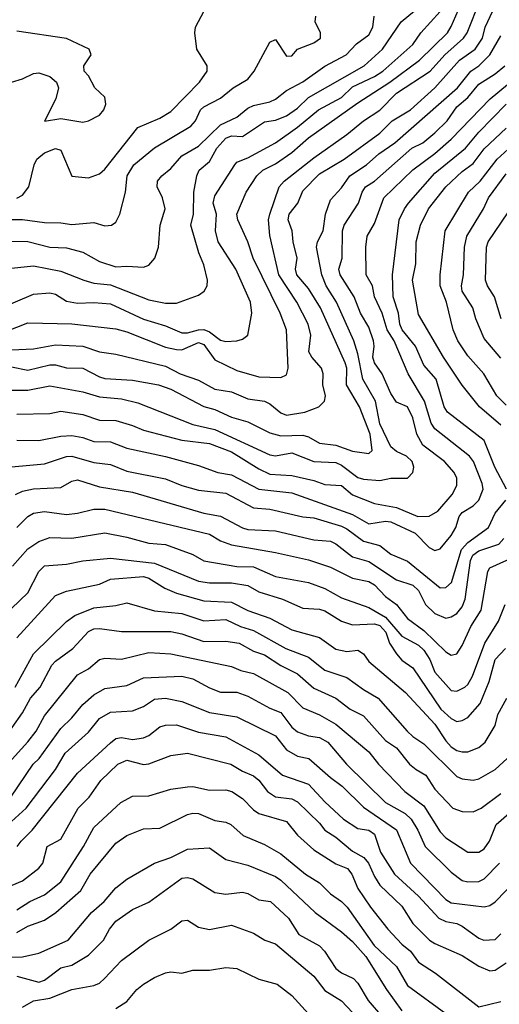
# Model space of a CAD drawing. Header units: metres. Extents: x -46681 to -43747, y -240911 to -237677.
# Tile 852 of 1056: x -44561 to -44517, y -238809 to -238720. Entities that reach past the tile are written whole.
import ezdxf

# ---------------------------------------------------------------- set-up
doc = ezdxf.new("R2010")
doc.units = ezdxf.units.M
doc.layers.add('CONTOUR_INDEX', color=1, linetype='Continuous')
doc.layers.add('CONTOUR_INTER', color=3, linetype='Continuous')

msp = doc.modelspace()

# ---------------------------------------------------------------- linework, layer by layer
at = {"layer": 'CONTOUR_INDEX'}
for points, elevation in [([(-44561.595, -238742.426), (-44559.595, -238742.2), (-44557.095, -238742.712), (-44555.022, -238743.52), (-44554.095, -238743.78), (-44552.595, -238743.952), (-44549.095, -238745.3), (-44547.595, -238745.608), (-44546.595, -238745.606), (-44544.595, -238744.893), (-44544.059, -238744.52), (-44543.795, -238744.02), (-44543.766, -238743.52), (-44544.095, -238742.124), (-44544.556, -238741.02), (-44545.274, -238738.52), (-44545.045, -238737.52), (-44545.019, -238735.52), (-44544.729, -238734.02), (-44544.514, -238733.52), (-44543.595, -238732.717), (-44542.906, -238731.52), (-44542.095, -238730.605), (-44541.595, -238730.402), (-44540.595, -238730.451), (-44538.595, -238729.108), (-44537.595, -238728.974), (-44536.595, -238728.589), (-44535.595, -238727.88), (-44534.595, -238726.898), (-44529.53, -238724.02), (-44527.867, -238722.52), (-44526.142, -238720.02), (-44524.929, -238719.02)], 85), ([(-44561.595, -238753.53), (-44560.095, -238753.525), (-44558.095, -238753.13), (-44555.095, -238753.686), (-44553.595, -238754.123), (-44551.595, -238754.318), (-44550.095, -238754.657), (-44545.095, -238756.638), (-44543.095, -238757.103), (-44538.095, -238759.41), (-44537.595, -238759.486), (-44536.095, -238759.205), (-44534.095, -238759.992), (-44532.095, -238760.084), (-44531.595, -238760.33), (-44530.095, -238761.468), (-44529.595, -238761.621), (-44528.095, -238761.731), (-44527.095, -238761.518), (-44525.595, -238761.511), (-44525.084, -238761.02), (-44524.992, -238760.52), (-44525.157, -238760.02), (-44525.667, -238759.52), (-44526.595, -238759.105), (-44527.095, -238758.66), (-44528.095, -238756.571), (-44528.489, -238754.52), (-44529.64, -238752.52), (-44530.095, -238750.201), (-44530.47, -238749.02), (-44532.051, -238745.52), (-44532.974, -238744.02), (-44533.38, -238743.02), (-44533.864, -238740.52), (-44533.75, -238740.02), (-44533.264, -238739.02), (-44533.051, -238737.52), (-44532.595, -238736.206), (-44531.595, -238735.122), (-44530.816, -238734.02), (-44529.306, -238733.02), (-44528.183, -238732.02), (-44526.722, -238731.02), (-44521.02, -238726.02), (-44519.835, -238724.52), (-44519.089, -238724.02), (-44518.105, -238723.02), (-44517.095, -238721.296)], 90), ([(-44516.595, -238754.873), (-44517.461, -238754.02), (-44518.648, -238752.02), (-44520.095, -238750.395), (-44520.988, -238749.02), (-44521.433, -238748.02), (-44522.034, -238745.52), (-44522.602, -238744.02), (-44522.615, -238743.02), (-44522.161, -238739.02), (-44520.04, -238735.52), (-44518.958, -238734.52), (-44517.416, -238732.52), (-44516.095, -238731.298)], 95), ([(-44561.095, -238765.992), (-44560.095, -238765.003), (-44559.595, -238764.711), (-44558.595, -238764.553), (-44556.595, -238764.816), (-44555.595, -238764.712), (-44554.095, -238764.349), (-44553.095, -238764.335), (-44543.595, -238766.625), (-44542.595, -238767.23), (-44541.595, -238767.579), (-44537.595, -238768.285), (-44534.595, -238768.961), (-44532.595, -238769.618), (-44530.595, -238770.624), (-44529.095, -238770.906), (-44528.595, -238771.206), (-44527.595, -238772.287), (-44526.581, -238773.02), (-44525.595, -238774.278), (-44524.095, -238775.36), (-44522.095, -238777.297), (-44521.595, -238777.626), (-44521.095, -238777.494), (-44520.595, -238776.747), (-44519.836, -238775.02), (-44518.875, -238773.52), (-44518.271, -238770.02), (-44518.095, -238769.667), (-44515.595, -238768.548)], 95), ([(-44562.474, -238785.52), (-44560.595, -238782.863), (-44559.848, -238781.52), (-44558.997, -238780.52), (-44557.93, -238778.52), (-44557.595, -238778.15), (-44556.024, -238777.02), (-44554.595, -238775.458), (-44554.095, -238775.209), (-44553.595, -238775.181), (-44551.595, -238775.452), (-44547.095, -238775.453), (-44546.095, -238775.665), (-44544.095, -238776.363), (-44542.095, -238776.356), (-44540.895, -238776.52), (-44539.595, -238777.255), (-44538.595, -238777.569), (-44537.095, -238778.548), (-44535.595, -238779.3), (-44534.095, -238780.608), (-44532.095, -238781.526), (-44530.803, -238782.52), (-44529.595, -238783.138), (-44527.595, -238785.386), (-44526.595, -238786.044), (-44525.41, -238787.52), (-44524.807, -238788.02), (-44523.915, -238788.52), (-44523.095, -238789.801), (-44521.443, -238791.52), (-44520.595, -238791.836), (-44519.595, -238791.87), (-44518.873, -238791.52), (-44517.095, -238790.2)], 100), ([(-44562.095, -238798.77), (-44560.595, -238798.144), (-44559.095, -238796.992), (-44558.743, -238796.52), (-44558.356, -238795.02), (-44557.095, -238794.331), (-44555.524, -238791.52), (-44554.523, -238790.52), (-44553.457, -238789.02), (-44551.927, -238787.52), (-44551.095, -238787.159), (-44549.595, -238787.545), (-44549.095, -238787.501), (-44547.095, -238786.742), (-44545.595, -238786.522), (-44541.641, -238787.52), (-44540.595, -238788.173), (-44539.595, -238788.576), (-44539.095, -238788.99), (-44538.304, -238790.02), (-44537.595, -238790.492), (-44536.095, -238790.688), (-44535.595, -238790.963), (-44533.595, -238792.878), (-44533.095, -238793.525), (-44532.095, -238794.161), (-44530.595, -238795.43), (-44529.545, -238796.02), (-44529.121, -238796.52), (-44528.595, -238797.735), (-44528.083, -238798.52), (-44526.095, -238800.429), (-44525.103, -238802.02), (-44523.586, -238803.52), (-44523.095, -238803.839), (-44520.595, -238804.919), (-44519.095, -238805.888), (-44518.095, -238806.32), (-44517.595, -238806.262), (-44516.595, -238805.574)], 105), ([(-44560.595, -238809.618), (-44559.595, -238809.058), (-44558.095, -238808.812), (-44556.095, -238808), (-44554.095, -238807.652), (-44553.595, -238807.431), (-44553.142, -238807.02), (-44551.595, -238805.37), (-44549.106, -238803.52), (-44547.095, -238802.534), (-44546.095, -238801.767), (-44545.595, -238801.696), (-44544.595, -238802.349), (-44543.595, -238802.568), (-44541.595, -238802.164), (-44539.595, -238802.901), (-44538.565, -238803.52), (-44537.595, -238803.874), (-44534.095, -238806.798), (-44533.095, -238808.111), (-44531.595, -238809.053), (-44530.595, -238810.099)], 110)]:
    msp.add_lwpolyline(points, dxfattribs=dict(at, elevation=elevation))
at = {"layer": 'CONTOUR_INTER'}
for points, elevation in [([(-44562.095, -238748.189), (-44560.095, -238747.39), (-44556.095, -238747.484), (-44552.095, -238747.952), (-44551.095, -238748.222), (-44547.595, -238749.624), (-44546.595, -238749.836), (-44546.095, -238749.861), (-44544.595, -238749.183), (-44544.095, -238749.378), (-44543.095, -238750.768), (-44541.095, -238751.74), (-44539.095, -238752.32), (-44537.095, -238752.374), (-44536.595, -238752.133), (-44536.424, -238751.52), (-44536.573, -238748.02), (-44537.151, -238746.52), (-44539.616, -238741.52), (-44540.095, -238740.036), (-44541.008, -238738.02), (-44541.095, -238737.52), (-44540.253, -238735.52), (-44539.287, -238734.02), (-44538.723, -238733.52), (-44537.595, -238732.93), (-44536.095, -238731.899), (-44534.595, -238730.582), (-44530.095, -238727.38), (-44527.176, -238725.52), (-44524.498, -238723.52), (-44521.955, -238721.02), (-44521.595, -238720.447), (-44520.343, -238717.52)], 87), ([(-44561.595, -238749.853), (-44559.595, -238749.75), (-44557.595, -238749.4), (-44555.095, -238749.53), (-44553.595, -238750.045), (-44552.095, -238750.232), (-44547.595, -238751.348), (-44546.266, -238752.02), (-44544.595, -238752.613), (-44543.095, -238753.414), (-44541.595, -238753.673), (-44540.095, -238754.319), (-44538.595, -238754.527), (-44538.095, -238754.759), (-44537.095, -238755.595), (-44536.595, -238755.792), (-44534.928, -238755.52), (-44533.649, -238755.02), (-44533.119, -238754.52), (-44533.028, -238754.02), (-44533.279, -238753.02), (-44533.239, -238752.02), (-44533.401, -238751.52), (-44534.284, -238750.52), (-44534.548, -238750.02), (-44534.376, -238748.52), (-44534.615, -238747.52), (-44535.63, -238745.52), (-44537.281, -238743.02), (-44538.095, -238739.456), (-44538.231, -238738.02), (-44538.103, -238737.52), (-44537.258, -238735.02), (-44536.792, -238734.52), (-44534.095, -238732.389), (-44531.095, -238730.284), (-44529.595, -238729.02), (-44528.095, -238728.046), (-44526.592, -238726.52), (-44523.524, -238724.52), (-44522.176, -238723.02), (-44520.494, -238721.52), (-44520.168, -238721.02), (-44518.974, -238718.02)], 88), ([(-44563.095, -238746.267), (-44559.595, -238744.78), (-44558.095, -238744.672), (-44557.595, -238744.805), (-44556.595, -238745.413), (-44555.595, -238745.601), (-44554.095, -238745.54), (-44552.595, -238745.661), (-44549.595, -238747.073), (-44547.595, -238747.68), (-44546.095, -238748.293), (-44545.595, -238748.321), (-44544.595, -238748.031), (-44544.095, -238748.01), (-44543.595, -238748.226), (-44542.595, -238748.961), (-44542.095, -238749.103), (-44541.095, -238749.049), (-44540.595, -238748.888), (-44540.093, -238748.52), (-44539.74, -238746.52), (-44539.865, -238745.52), (-44541.185, -238742.52), (-44542.784, -238740.02), (-44543.045, -238739.02), (-44542.939, -238737.52), (-44543.238, -238736.52), (-44543.095, -238735.842), (-44541.28, -238733.02), (-44541.095, -238732.793), (-44540.095, -238732.397), (-44537.595, -238731.036), (-44535.595, -238729.62), (-44533.666, -238728.02), (-44531.595, -238726.92), (-44530.595, -238725.934), (-44528.595, -238725.014), (-44527.819, -238724.52), (-44525.095, -238722.087), (-44524.359, -238721.02), (-44522.595, -238719.103)], 86), ([(-44562.595, -238737.99), (-44560.595, -238738.013), (-44558.595, -238738.289), (-44557.095, -238738.302), (-44556.095, -238738.446), (-44554.095, -238738.269), (-44553.095, -238738.575), (-44552.491, -238738.52), (-44552.095, -238738.253), (-44551.729, -238737.52), (-44551.221, -238735.52), (-44551.081, -238734.02), (-44550.468, -238733.02), (-44548.595, -238731.491), (-44545.276, -238729.52), (-44544.871, -238729.02), (-44544.396, -238728.02), (-44544.095, -238727.747), (-44542.595, -238726.981), (-44541.429, -238726.02), (-44540.095, -238725.241), (-44539.535, -238724.52), (-44538.095, -238721.875), (-44537.595, -238721.643), (-44536.595, -238723.143), (-44536.095, -238723.111), (-44535.595, -238722.516), (-44534.095, -238721.925), (-44533.487, -238721.52), (-44533.5, -238721.02), (-44533.989, -238720.02), (-44533.913, -238719.52)], 83), ([(-44562.095, -238739.968), (-44560.095, -238740.014), (-44558.095, -238740.506), (-44556.595, -238740.575), (-44555.095, -238740.985), (-44553.595, -238741.829), (-44552.095, -238742.307), (-44551.095, -238742.243), (-44549.595, -238742.347), (-44549.095, -238742.145), (-44548.57, -238741.52), (-44548.225, -238740.52), (-44548.067, -238738.52), (-44547.625, -238737.02), (-44547.871, -238736.02), (-44548.332, -238735.02), (-44548.326, -238734.52), (-44547.926, -238734.02), (-44547.095, -238733.367), (-44546.095, -238732.223), (-44544.595, -238731.346), (-44542.595, -238729.399), (-44541.095, -238728.696), (-44540.095, -238727.893), (-44539.595, -238727.646), (-44538.095, -238727.306), (-44537.595, -238727.069), (-44536.595, -238726.287), (-44535.095, -238725.475), (-44533.095, -238724.051), (-44531.165, -238723.02), (-44530.217, -238722.02), (-44529.095, -238721.21), (-44528.744, -238720.52), (-44528.623, -238719.52)], 84), ([(-44561.595, -238751.405), (-44560.095, -238751.706), (-44558.095, -238751.226), (-44557.595, -238751.225), (-44556.595, -238751.489), (-44555.095, -238751.514), (-44553.595, -238752.313), (-44553.095, -238752.456), (-44550.595, -238752.613), (-44548.231, -238753.02), (-44547.095, -238753.433), (-44544.095, -238754.999), (-44543.095, -238755.288), (-44541.595, -238755.978), (-44540.095, -238756.392), (-44538.095, -238757.412), (-44537.095, -238757.657), (-44535.095, -238757.618), (-44534.595, -238757.748), (-44533.595, -238758.327), (-44532.095, -238758.53), (-44530.595, -238759.06), (-44529.095, -238759.278), (-44528.807, -238759.02), (-44528.984, -238757.52), (-44529.936, -238755.02), (-44531.132, -238753.02), (-44531.094, -238751.52), (-44531.244, -238751.02), (-44533.493, -238746.02), (-44534.595, -238744.263), (-44535.651, -238743.02), (-44535.761, -238742.52), (-44535.624, -238741.52), (-44535.981, -238740.02), (-44536.074, -238739.02), (-44536.443, -238738.02), (-44536.354, -238737.52), (-44535.557, -238736.52), (-44535.095, -238735.391), (-44533.595, -238733.853), (-44531.341, -238732.52), (-44528.095, -238730.14), (-44526.974, -238729.02), (-44525.303, -238728.02), (-44523.095, -238726.019), (-44520.86, -238723.52), (-44519.432, -238722.52), (-44518.755, -238721.52), (-44518.509, -238720.52), (-44517.819, -238719.02)], 89), ([(-44561.095, -238736.073), (-44560.595, -238735.804), (-44560.026, -238735.02), (-44559.527, -238733.02), (-44559.297, -238732.52), (-44558.595, -238731.933), (-44557.595, -238731.538), (-44557.095, -238731.712), (-44556.095, -238734.056), (-44554.595, -238734.224), (-44553.595, -238733.858), (-44553.095, -238733.424), (-44550.095, -238729.625), (-44548.095, -238728.803), (-44547.095, -238728.181), (-44544.486, -238725.52), (-44543.801, -238724.52), (-44543.802, -238724.02), (-44544.733, -238722.52), (-44544.933, -238721.02), (-44544.864, -238720.52), (-44544.062, -238719.02)], 82), ([(-44561.595, -238725.504), (-44560.595, -238725.216), (-44559.595, -238724.725), (-44559.095, -238724.658), (-44558.095, -238724.995), (-44557.507, -238725.52), (-44557.306, -238726.02), (-44557.565, -238727.02), (-44558.595, -238729.071), (-44557.095, -238728.82), (-44555.095, -238729.138), (-44554.595, -238729.038), (-44553.595, -238728.508), (-44553.204, -238728.02), (-44553.005, -238727.52), (-44553.095, -238726.89), (-44554.019, -238726.02), (-44554.595, -238724.953), (-44554.994, -238724.52), (-44555.015, -238724.02), (-44554.345, -238723.02), (-44554.525, -238722.52), (-44556.595, -238721.559), (-44561.095, -238720.88)], 81), ([(-44561.095, -238755.709), (-44558.095, -238755.638), (-44557.095, -238755.439), (-44555.095, -238755.734), (-44553.595, -238756.234), (-44552.095, -238756.279), (-44550.595, -238756.724), (-44549.595, -238757.161), (-44546.095, -238758.052), (-44543.595, -238758.365), (-44541.595, -238759.137), (-44539.095, -238760.683), (-44538.095, -238761.147), (-44536.095, -238761.271), (-44534.095, -238761.732), (-44533.095, -238762.106), (-44531.595, -238762.176), (-44530.595, -238763.031), (-44528.595, -238763.832), (-44526.595, -238764.188), (-44524.652, -238765.02), (-44523.595, -238764.965), (-44522.812, -238764.52), (-44521.506, -238763.02), (-44521.095, -238762.186), (-44521.104, -238761.52), (-44521.327, -238761.02), (-44522.201, -238760.02), (-44524.178, -238758.52), (-44524.728, -238757.52), (-44525.095, -238756.036), (-44525.595, -238755.027), (-44526.595, -238754.6), (-44527.095, -238753.829), (-44527.884, -238752.02), (-44528.595, -238751.048), (-44528.724, -238750.52), (-44528.605, -238749.52), (-44528.674, -238749.02), (-44529.095, -238747.79), (-44529.839, -238746.52), (-44530.417, -238745.02), (-44531.702, -238743.02), (-44531.818, -238742.52), (-44531.521, -238741.52), (-44531.503, -238739.02), (-44531.326, -238738.52), (-44530.043, -238736.52), (-44529.702, -238735.52), (-44529.399, -238735.02), (-44528.595, -238734.518), (-44525.172, -238731.52), (-44524.183, -238731.02), (-44523.095, -238730.128), (-44521.974, -238729.02), (-44521.095, -238727.763), (-44520.095, -238726.897), (-44519.095, -238725.685), (-44517.595, -238724.763), (-44516.737, -238724.02)], 91), ([(-44561.095, -238758.073), (-44559.095, -238758.095), (-44557.095, -238757.701), (-44556.095, -238757.648), (-44555.095, -238757.827), (-44554.095, -238758.181), (-44552.595, -238758.223), (-44551.095, -238758.781), (-44547.595, -238759.562), (-44544.595, -238760.377), (-44542.817, -238761.02), (-44541.595, -238761.23), (-44539.095, -238762.515), (-44536.095, -238762.852), (-44530.595, -238764.837), (-44529.095, -238765.663), (-44527.595, -238765.437), (-44527.095, -238765.476), (-44524.896, -238766.52), (-44523.595, -238767.814), (-44523.095, -238768.104), (-44522.595, -238767.938), (-44521.595, -238766.725), (-44521.195, -238766.02), (-44520.868, -238765.02), (-44520.595, -238764.64), (-44519.595, -238764.034), (-44519.095, -238763.516), (-44518.705, -238762.52), (-44518.789, -238762.02), (-44519.564, -238760.02), (-44519.955, -238759.52), (-44523.095, -238757.027), (-44523.427, -238756.52), (-44524.043, -238754.52), (-44525.509, -238752.02), (-44526.789, -238749.02), (-44527.443, -238748.02), (-44527.891, -238746.52), (-44528.59, -238745.02), (-44528.778, -238744.02), (-44529.335, -238743.02), (-44529.373, -238740.52), (-44529.239, -238739.52), (-44528.595, -238738.366), (-44527.735, -238736.02), (-44525.095, -238733.483), (-44523.095, -238732.006), (-44521.595, -238730.705), (-44518.064, -238727.02), (-44515.595, -238724.985)], 92), ([(-44516.583, -238762.52), (-44517.628, -238760.52), (-44518.595, -238758.083), (-44521.942, -238755.52), (-44522.242, -238755.02), (-44522.961, -238752.52), (-44524.095, -238751.257), (-44524.85, -238749.52), (-44526.079, -238748.02), (-44526.278, -238747.52), (-44526.403, -238746.52), (-44526.88, -238745.02), (-44526.933, -238743.02), (-44526.325, -238738.02), (-44525.861, -238737.02), (-44525.488, -238736.52), (-44523.095, -238733.803), (-44520.299, -238731.52), (-44519.095, -238730.051), (-44516.613, -238727.52)], 93), ([(-44517.095, -238756.709), (-44519.047, -238755.02), (-44520.595, -238753.058), (-44522.321, -238750.52), (-44524.595, -238746.646), (-44525.112, -238743.52), (-44524.829, -238742.02), (-44524.789, -238740.02), (-44524.401, -238738.52), (-44523.665, -238737.02), (-44522.09, -238735.02), (-44520.595, -238733.651), (-44519.595, -238732.911), (-44518.595, -238731.57), (-44516.595, -238729.699)], 94), ([(-44517.095, -238750.618), (-44518.595, -238748.826), (-44519.353, -238747.02), (-44519.624, -238746.02), (-44520.604, -238744.52), (-44520.666, -238744.02), (-44520.502, -238743.02), (-44520.403, -238740.52), (-44520.181, -238739.52), (-44518.66, -238737.02), (-44518.228, -238736.02), (-44516.595, -238733.843)], 96), ([(-44517.049, -238747.02), (-44517.654, -238745.02), (-44518.302, -238744.02), (-44518.477, -238743.52), (-44518.409, -238740.52), (-44518.258, -238740.02), (-44515.192, -238735.52)], 97), ([(-44561.595, -238760.481), (-44558.595, -238760.22), (-44556.595, -238759.548), (-44556.095, -238759.527), (-44554.095, -238760.109), (-44552.595, -238760.279), (-44551.095, -238760.877), (-44547.595, -238761.568), (-44546.095, -238762.183), (-44544.595, -238762.616), (-44542.095, -238762.895), (-44539.595, -238764.231), (-44538.095, -238764.354), (-44535.095, -238765.044), (-44534.095, -238765.127), (-44531.595, -238765.895), (-44531.095, -238766.133), (-44529.595, -238767.245), (-44528.095, -238767.639), (-44527.095, -238768.417), (-44525.595, -238769.08), (-44522.595, -238771.495), (-44522.095, -238771.458), (-44521.587, -238771.02), (-44520.657, -238768.02), (-44520.095, -238767.381), (-44518.215, -238766.02), (-44517.595, -238764.693), (-44516.628, -238763.52)], 93), ([(-44561.212, -238763.02), (-44560.595, -238762.691), (-44559.595, -238762.494), (-44557.095, -238762.383), (-44556.095, -238761.799), (-44555.595, -238761.678), (-44553.595, -238762.308), (-44550.595, -238762.791), (-44544.095, -238764.688), (-44542.595, -238764.969), (-44540.595, -238766.031), (-44540.095, -238766.174), (-44537.595, -238766.312), (-44534.095, -238767.115), (-44532.595, -238767.247), (-44532.095, -238767.48), (-44530.595, -238768.663), (-44529.095, -238769.106), (-44526.595, -238770.757), (-44525.095, -238771.253), (-44524.595, -238771.732), (-44523.949, -238773.02), (-44523.095, -238773.821), (-44522.095, -238774.25), (-44521.595, -238774.136), (-44521.095, -238773.836), (-44520.595, -238773.228), (-44520.347, -238772.52), (-44519.838, -238769.02), (-44519.625, -238768.52), (-44519.095, -238768.113), (-44517.268, -238767.52), (-44516.817, -238767.02)], 94), ([(-44561.495, -238769.52), (-44560.095, -238767.931), (-44559.095, -238767.269), (-44558.095, -238766.916), (-44556.095, -238766.99), (-44553.095, -238766.503), (-44551.095, -238766.876), (-44549.095, -238767.422), (-44547.595, -238767.562), (-44545.095, -238768.465), (-44544.095, -238769.033), (-44541.095, -238769.543), (-44539.595, -238769.581), (-44537.595, -238770.447), (-44534.595, -238771.022), (-44533.095, -238771.548), (-44531.595, -238772.41), (-44529.095, -238773.286), (-44527.595, -238774.17), (-44526.095, -238775.883), (-44524.595, -238776.7), (-44524.095, -238777.146), (-44523.552, -238778.02), (-44523.095, -238779.146), (-44521.595, -238780.822), (-44521.095, -238780.878), (-44520.368, -238780.52), (-44520.095, -238780.275), (-44519.67, -238779.52), (-44518.561, -238776.52), (-44517.299, -238774.52), (-44516.706, -238773.02)], 96), ([(-44561.595, -238773.356), (-44560.095, -238771.947), (-44559.095, -238770.001), (-44558.595, -238769.487), (-44556.595, -238769.344), (-44555.095, -238769.037), (-44552.595, -238768.791), (-44548.595, -238769.251), (-44544.595, -238770.895), (-44543.595, -238771.041), (-44541.595, -238771.035), (-44540.095, -238771.294), (-44539.095, -238771.861), (-44536.943, -238772.52), (-44535.095, -238773.351), (-44533.595, -238773.433), (-44533.095, -238773.587), (-44531.595, -238774.527), (-44530.595, -238774.87), (-44528.595, -238774.767), (-44528.095, -238774.918), (-44527.553, -238775.52), (-44527.207, -238776.52), (-44526.595, -238777.502), (-44526.095, -238778.058), (-44525.095, -238778.754), (-44522.538, -238782.52), (-44521.595, -238783.382), (-44521.095, -238783.643), (-44520.595, -238783.565), (-44520.095, -238783.274), (-44518.968, -238782.02), (-44518.165, -238780.02), (-44517.605, -238778.02), (-44516.658, -238777.02)], 97), ([(-44561.095, -238776.053), (-44557.595, -238772.191), (-44556.595, -238771.785), (-44553.595, -238771.166), (-44552.595, -238770.707), (-44549.595, -238770.472), (-44549.095, -238770.615), (-44547.655, -238771.52), (-44546.595, -238771.968), (-44544.095, -238772.665), (-44541.595, -238772.788), (-44540.095, -238773.542), (-44538.095, -238774.262), (-44536.095, -238775.312), (-44533.595, -238776.005), (-44532.095, -238777.072), (-44531.095, -238777.283), (-44530.095, -238777.153), (-44529.595, -238777.483), (-44529.095, -238778.191), (-44525.768, -238781.02), (-44523.095, -238783.879), (-44522.095, -238785.399), (-44521.595, -238785.952), (-44521.095, -238786.275), (-44520.595, -238786.411), (-44520.095, -238786.418), (-44519.095, -238786.019), (-44518.52, -238785.52), (-44517.605, -238784.02), (-44517.354, -238783.02), (-44516.558, -238781.52)], 98), ([(-44561.264, -238780.52), (-44559.595, -238777.483), (-44556.595, -238774.564), (-44555.816, -238774.02), (-44554.095, -238773.298), (-44552.095, -238773.093), (-44551.095, -238772.862), (-44548.595, -238773.568), (-44546.095, -238773.819), (-44544.095, -238774.479), (-44542.095, -238774.359), (-44540.771, -238775.02), (-44539.595, -238775.362), (-44536.647, -238777.02), (-44534.595, -238777.8), (-44533.095, -238778.991), (-44531.095, -238779.64), (-44529.595, -238780.728), (-44528.243, -238781.52), (-44525.625, -238784.52), (-44525.095, -238785.018), (-44524.095, -238785.661), (-44521.095, -238788.649), (-44520.595, -238788.865), (-44519.595, -238788.98), (-44519.095, -238788.854), (-44517.595, -238788.014), (-44516.508, -238787.02)], 99), ([(-44562.095, -238787.708), (-44560.095, -238785.503), (-44559.334, -238784.52), (-44558.595, -238783.135), (-44555.595, -238779.399), (-44554.595, -238778.842), (-44553.595, -238778.02), (-44553.095, -238777.885), (-44551.595, -238777.972), (-44549.095, -238777.375), (-44547.095, -238777.487), (-44541.595, -238778.649), (-44540.741, -238779.02), (-44539.595, -238779.271), (-44536.463, -238781.02), (-44535.095, -238782.407), (-44533.595, -238783.046), (-44532.095, -238783.894), (-44529.095, -238786.414), (-44528.221, -238787.52), (-44525.816, -238790.02), (-44524.095, -238791.314), (-44522.595, -238793.685), (-44522.095, -238794.211), (-44520.095, -238795.535), (-44519.095, -238795.531), (-44518.595, -238795.221), (-44518.122, -238794.52), (-44517.509, -238793.02), (-44516.361, -238792.02)], 101), ([(-44561.641, -238790.52), (-44559.621, -238787.52), (-44559.077, -238787.02), (-44557.095, -238784.281), (-44556.095, -238783.311), (-44555.095, -238782.095), (-44554.095, -238781.217), (-44553.095, -238780.63), (-44551.095, -238780.364), (-44549.595, -238779.673), (-44546.095, -238779.521), (-44545.095, -238779.755), (-44543.595, -238780.576), (-44542.595, -238780.973), (-44541.095, -238780.993), (-44540.095, -238781.33), (-44538.095, -238782.438), (-44537.095, -238782.825), (-44536.095, -238784.164), (-44535.595, -238784.587), (-44534.595, -238784.96), (-44533.595, -238785.115), (-44532.822, -238785.52), (-44531.13, -238787.52), (-44527.595, -238791.006), (-44525.779, -238792.02), (-44525.237, -238792.52), (-44524.636, -238793.52), (-44523.988, -238795.02), (-44521.595, -238797.353), (-44520.595, -238798.088), (-44520.095, -238798.229), (-44519.095, -238798.192), (-44518.595, -238797.965), (-44517.223, -238796.52)], 102), ([(-44562.595, -238793.653), (-44560.247, -238791.52), (-44557.595, -238788), (-44556.717, -238786.52), (-44554.595, -238784.625), (-44553.595, -238783.361), (-44552.595, -238782.788), (-44550.595, -238782.661), (-44549.595, -238782.296), (-44548.595, -238781.604), (-44547.595, -238781.512), (-44546.095, -238781.815), (-44543.595, -238782.828), (-44541.095, -238783.223), (-44537.595, -238784.95), (-44536.595, -238786.213), (-44535.595, -238786.788), (-44534.546, -238787.02), (-44532.595, -238788.752), (-44531.524, -238789.52), (-44529.595, -238791.444), (-44526.595, -238793.49), (-44525.301, -238796.52), (-44522.095, -238799.837), (-44521.595, -238800.13), (-44518.595, -238800.484), (-44518.095, -238800.39), (-44517.595, -238800.048), (-44515.645, -238798.02)], 103), ([(-44561.068, -238795.02), (-44560.719, -238794.52), (-44559.715, -238793.52), (-44555.595, -238788.333), (-44552.595, -238785.59), (-44552.095, -238785.2), (-44551.595, -238785.101), (-44550.595, -238785.268), (-44549.595, -238785.137), (-44549.095, -238784.912), (-44548.095, -238784.144), (-44547.595, -238783.97), (-44546.595, -238783.942), (-44544.595, -238784.605), (-44542.095, -238785.031), (-44539.095, -238786.683), (-44536.948, -238788.52), (-44534.595, -238789.336), (-44533.095, -238790.952), (-44531.415, -238792.52), (-44530.095, -238793.382), (-44529.095, -238793.514), (-44528.595, -238793.897), (-44528.042, -238795.52), (-44526.771, -238797.52), (-44524.589, -238799.52), (-44522.733, -238801.52), (-44522.095, -238801.842), (-44521.095, -238802.021), (-44520.595, -238802.261), (-44519.095, -238803.337), (-44518.647, -238803.52), (-44517.595, -238803.475), (-44517.095, -238802.965)], 104), ([(-44561.095, -238800.764), (-44559.921, -238800.02), (-44558.595, -238799.392), (-44557.095, -238798.236), (-44555.046, -238795.02), (-44554.095, -238793.28), (-44551.663, -238791.02), (-44550.595, -238790.421), (-44549.095, -238790.401), (-44547.095, -238789.802), (-44545.595, -238789.592), (-44545.095, -238789.559), (-44543.595, -238789.877), (-44542.095, -238789.859), (-44541.552, -238790.02), (-44540.595, -238790.632), (-44539.595, -238791.67), (-44539.095, -238792.013), (-44536.595, -238792.75), (-44535.595, -238793.968), (-44534.095, -238795.31), (-44532.095, -238796.593), (-44531.049, -238797.02), (-44530.652, -238797.52), (-44530.095, -238798.822), (-44528.95, -238800.52), (-44527.358, -238802.52), (-44526.095, -238803.884), (-44525.311, -238804.52), (-44524.595, -238805.523), (-44523.038, -238806.52), (-44519.095, -238809.599), (-44517.095, -238809.112)], 106), ([(-44561.095, -238802.824), (-44560.095, -238802.258), (-44558.595, -238801.702), (-44557.563, -238801.02), (-44555.298, -238799.02), (-44554.439, -238797.52), (-44552.095, -238794.709), (-44551.095, -238794.018), (-44549.595, -238793.409), (-44548.095, -238793.354), (-44545.595, -238792.11), (-44545.095, -238791.978), (-44544.595, -238792.023), (-44543.095, -238792.651), (-44542.095, -238792.8), (-44541.655, -238793.02), (-44540.538, -238794.02), (-44538.595, -238794.826), (-44537.095, -238795.676), (-44534.852, -238797.52), (-44533.595, -238798.308), (-44532.595, -238799.303), (-44531.595, -238800.021), (-44531.066, -238800.52), (-44528.626, -238804.02), (-44526.595, -238805.93), (-44525.595, -238807.643), (-44522.095, -238810.188)], 107), ([(-44562.095, -238805.058), (-44560.595, -238805.051), (-44559.095, -238804.722), (-44556.422, -238803.52), (-44554.313, -238801.02), (-44553.158, -238800.02), (-44552.095, -238798.764), (-44551.095, -238797.969), (-44548.595, -238796.538), (-44547.095, -238796.018), (-44545.595, -238795.262), (-44543.595, -238795.135), (-44542.095, -238796.194), (-44540.095, -238796.703), (-44537.595, -238797.724), (-44537.095, -238798.062), (-44533.969, -238801.02), (-44531.595, -238802.759), (-44530.595, -238803.645), (-44529.356, -238805.02), (-44527.487, -238808.02), (-44526.095, -238809.939)], 108), ([(-44561.095, -238806.79), (-44559.095, -238807.345), (-44558.595, -238807.153), (-44557.095, -238806.039), (-44556.095, -238805.8), (-44554.595, -238804.883), (-44553.231, -238803.52), (-44552.685, -238802.52), (-44552.095, -238801.807), (-44550.595, -238800.753), (-44549.095, -238800.075), (-44546.095, -238797.897), (-44545.595, -238797.818), (-44545.095, -238797.942), (-44543.095, -238799.205), (-44542.095, -238799.33), (-44540.595, -238799.167), (-44540.095, -238799.294), (-44539.095, -238799.849), (-44538.041, -238800.02), (-44536.402, -238801.52), (-44535.45, -238803.02), (-44533.595, -238804.054), (-44533.125, -238804.52), (-44532.095, -238806.107), (-44531.595, -238806.497), (-44530.489, -238807.02), (-44530.095, -238807.445), (-44529.149, -238809.02), (-44527.85, -238810.52)], 109), ([(-44552.095, -238809.745), (-44551.095, -238809.105), (-44550.183, -238808.02), (-44549.595, -238807.52), (-44548.595, -238806.917), (-44547.595, -238806.497), (-44547.095, -238806.393), (-44546.095, -238806.542), (-44545.095, -238806.263), (-44543.595, -238806.25), (-44542.095, -238806.018), (-44541.095, -238806.104), (-44539.095, -238807.083), (-44537.433, -238807.52), (-44536.095, -238808.565), (-44534.595, -238810.224)], 111)]:
    msp.add_lwpolyline(points, dxfattribs=dict(at, elevation=elevation))

doc.saveas('drawing.dxf')
